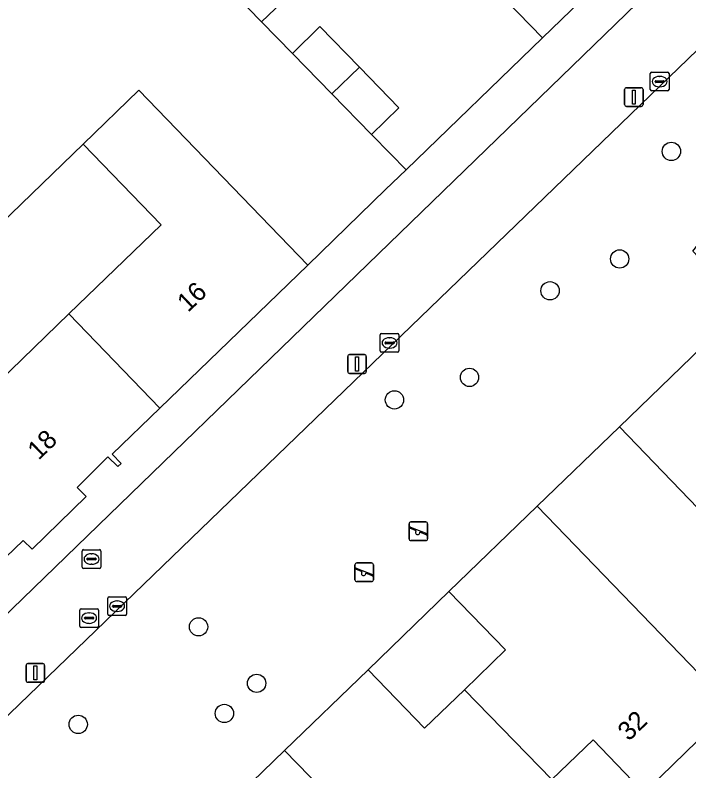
# Model space of a CAD drawing. Extents: x 157445 to 158888, y 383061 to 384688.
# Drawn here: x 158361.01 to 158397.02, y 383911.91 to 383952.28 of the extents above; entities that cross this region are included whole.
import ezdxf

# ---------------------------------------------------------------- set-up
doc = ezdxf.new("R2010")
doc.units = 0
for name, color, linetype in [('IMGEO_Boom', 7, 'Continuous'), ('IMGEO_Brandkraan', 7, 'Continuous'), ('IMGEO_Erf', 7, 'Continuous'), ('IMGEO_Groenvoorziening', 7, 'Continuous'), ('IMGEO_Hek', 7, 'Continuous'), ('IMGEO_Kolk', 7, 'Continuous'), ('IMGEO_Lichtmast', 7, 'Continuous'), ('IMGEO_Muur', 7, 'Continuous'), ('IMGEO_Pand', 7, 'Continuous'), ('IMGEO_Pand_nummerreeks', 7, 'Continuous'), ('IMGEO_Rijbaan_lokaal_open', 7, 'Continuous'), ('IMGEO_Rioolput', 7, 'Continuous'), ('IMGEO_Speelvoorziening', 7, 'Continuous'), ('IMGEO_Voetpad_open', 7, 'Continuous')]:
    doc.layers.add(name, color=color, linetype=linetype)

msp = doc.modelspace()

# ---------------------------------------------------------------- linework, layer by layer
at = {"layer": 'IMGEO_Boom'}
for centre in [(158396.084, 383945.001), (158393.32, 383939.258), (158389.599, 383937.557), (158385.294, 383932.93), (158381.284, 383931.73), (158370.813, 383919.606), (158373.916, 383916.59), (158372.195, 383914.979), (158364.381, 383914.394)]:
    msp.add_circle(centre, 0.489, dxfattribs=at)
at = {"layer": 'IMGEO_Brandkraan'}
for p, q in [((158364.592, 383922.802), (158364.592, 383923.654)), ((158364.667, 383923.728), (158365.519, 383923.728)), ((158365.593, 383923.654), (158365.593, 383922.802)), ((158364.851, 383923.222), (158364.851, 383923.234)), ((158364.894, 383923.271), (158365.292, 383923.271)), ((158365.08, 383923.508), (158365.105, 383923.508)), ((158365.335, 383923.234), (158365.335, 383923.222)), ((158365.289, 383923.185), (158364.891, 383923.185)), ((158365.103, 383922.948), (158365.078, 383922.948)), ((158365.519, 383922.728), (158364.667, 383922.728))]:
    msp.add_line(p, q, dxfattribs=at)
for points in [[(158364.592, 383922.802), (158364.592, 383923.654)], [(158364.667, 383923.728), (158365.519, 383923.728)], [(158365.593, 383923.654), (158365.593, 383922.802)], [(158365.519, 383922.728), (158364.667, 383922.728)]]:
    msp.add_lwpolyline(points, dxfattribs=at)
for centre, radius, start, end in [((158364.669, 383923.652), 0.0765, 91.552, 178.448), ((158364.669, 383923.652), 0.0765, 91.552, 178.448), ((158365.517, 383923.652), 0.0765, 1.552, 88.448), ((158365.517, 383923.652), 0.0765, 1.552, 88.448), ((158364.891, 383923.231), 0.0403, 85.8775, 175.7526), ((158364.888, 383923.221), 0.0366, 178.938, 274.7102), ((158365.292, 383923.228), 0.043, 264.8664, 352.4533), ((158365.296, 383923.233), 0.0386, 1.7309, 96.639), ((158364.669, 383922.804), 0.0765, 181.552, 268.448), ((158364.669, 383922.804), 0.0765, 181.552, 268.448), ((158365.517, 383922.804), 0.0765, 271.552, 358.448), ((158365.517, 383922.804), 0.0765, 271.552, 358.448)]:
    msp.add_arc(centre, radius, start, end, dxfattribs=at)
for centre, major_axis, ratio, start_param, end_param in [((158365.079, 383923.228), (-0.387, 0.002), 0.722429, 4.712389, 7.853982), ((158365.104, 383923.228), (-0.39, 0.002), 0.717154, 1.570796, 4.712389)]:
    msp.add_ellipse(centre, major_axis=major_axis, ratio=ratio, start_param=start_param, end_param=end_param, dxfattribs=at)
at = {"layer": 'IMGEO_Erf'}
msp.add_lwpolyline([(158376.413, 383954.061), (158374.17, 383951.921), (158375.828, 383950.237), (158377.294, 383951.669), (158379.419, 383949.494), (158381.526, 383947.337), (158380.059, 383945.905), (158381.065, 383944.877), (158381.903, 383944.009), (158389.199, 383951.068), (158385.283, 383955.114)], dxfattribs=at)
for points in [[(158364.639, 383945.392), (158354.73, 383935.806), (158358.901, 383931.496), (158363.886, 383936.317), (158368.811, 383941.079)], [(158384.198, 383921.492), (158379.874, 383917.308), (158382.89, 383914.188), (158385.021, 383916.248), (158387.218, 383918.372)]]:
    msp.add_lwpolyline(points, close=True, dxfattribs=at)
at = {"layer": 'IMGEO_Groenvoorziening'}
msp.add_lwpolyline([(158366.371, 383904.255), (158370.782, 383908.519), (158375.41, 383912.993), (158379.874, 383917.308), (158384.198, 383921.492), (158388.917, 383926.053), (158393.304, 383930.292), (158397.703, 383934.543), (158398.085, 383934.148), (158400.016, 383936.01), (158399.63, 383936.408), (158399.994, 383936.761), (158397.226, 383939.671), (158406.446, 383951.327), (158402.592, 383955.381), (158349.461, 383904.125), (158306.048, 383862.049), (158308.876, 383857.993), (158347.383, 383890.001), (158349.275, 383887.725), (158353.164, 383891.487), (158357.56, 383895.739), (158362.047, 383900.08)], close=True, dxfattribs=at)
at = {"layer": 'IMGEO_Hek'}
for points in [[(158375.828, 383950.237), (158374.17, 383951.921)], [(158381.065, 383944.877), (158380.059, 383945.905)], [(158354.73, 383935.806), (158364.639, 383945.392)], [(158380.812, 383942.974), (158381.903, 383944.009)], [(158379.874, 383917.308), (158384.198, 383921.492)]]:
    msp.add_lwpolyline(points, dxfattribs=at)
at = {"layer": 'IMGEO_Kolk'}
for p, q in [((158394.958, 383948.306), (158394.958, 383949.158)), ((158395.033, 383949.232), (158395.885, 383949.232)), ((158395.959, 383949.158), (158395.959, 383948.306)), ((158395.217, 383948.726), (158395.217, 383948.738)), ((158395.655, 383948.689), (158395.257, 383948.689)), ((158395.26, 383948.775), (158395.658, 383948.775)), ((158395.446, 383949.012), (158395.471, 383949.012)), ((158395.701, 383948.738), (158395.701, 383948.726)), ((158395.469, 383948.452), (158395.444, 383948.452)), ((158395.885, 383948.232), (158395.033, 383948.232)), ((158380.522, 383934.346), (158380.522, 383935.198)), ((158380.597, 383935.272), (158381.449, 383935.272)), ((158381.01, 383935.052), (158381.035, 383935.052)), ((158381.523, 383935.198), (158381.523, 383934.346)), ((158380.781, 383934.766), (158380.781, 383934.778)), ((158381.219, 383934.729), (158380.821, 383934.729)), ((158380.824, 383934.815), (158381.222, 383934.815)), ((158381.265, 383934.778), (158381.265, 383934.766)), ((158381.449, 383934.272), (158380.597, 383934.272)), ((158381.033, 383934.492), (158381.008, 383934.492)), ((158366.036, 383921.207), (158366.888, 383921.207)), ((158365.961, 383920.281), (158365.961, 383921.133)), ((158366.449, 383920.987), (158366.474, 383920.987)), ((158366.962, 383921.133), (158366.962, 383920.281)), ((158366.22, 383920.701), (158366.22, 383920.713)), ((158366.658, 383920.664), (158366.26, 383920.664)), ((158366.263, 383920.75), (158366.661, 383920.75)), ((158366.472, 383920.427), (158366.447, 383920.427)), ((158366.704, 383920.713), (158366.704, 383920.701)), ((158366.888, 383920.207), (158366.036, 383920.207))]:
    msp.add_line(p, q, dxfattribs=at)
for points in [[(158394.958, 383948.306), (158394.958, 383949.158)], [(158395.033, 383949.232), (158395.885, 383949.232)], [(158395.959, 383949.158), (158395.959, 383948.306)], [(158395.885, 383948.232), (158395.033, 383948.232)], [(158380.522, 383934.346), (158380.522, 383935.198)], [(158380.597, 383935.272), (158381.449, 383935.272)], [(158381.523, 383935.198), (158381.523, 383934.346)], [(158381.449, 383934.272), (158380.597, 383934.272)], [(158366.036, 383921.207), (158366.888, 383921.207)], [(158365.961, 383920.281), (158365.961, 383921.133)], [(158366.962, 383921.133), (158366.962, 383920.281)], [(158366.888, 383920.207), (158366.036, 383920.207)]]:
    msp.add_lwpolyline(points, dxfattribs=at)
for centre, radius, start, end in [((158395.035, 383949.156), 0.0765, 91.552, 178.448), ((158395.035, 383949.156), 0.0765, 91.552, 178.448), ((158395.883, 383949.156), 0.0765, 1.552, 88.448), ((158395.883, 383949.156), 0.0765, 1.552, 88.448), ((158395.257, 383948.735), 0.0403, 85.8775, 175.7526), ((158395.254, 383948.725), 0.0366, 178.938, 274.7102), ((158395.658, 383948.732), 0.043, 264.8664, 352.4533), ((158395.662, 383948.737), 0.0386, 1.7309, 96.639), ((158395.035, 383948.308), 0.0765, 181.552, 268.448), ((158395.035, 383948.308), 0.0765, 181.552, 268.448), ((158395.883, 383948.308), 0.0765, 271.552, 358.448), ((158395.883, 383948.308), 0.0765, 271.552, 358.448), ((158380.599, 383935.196), 0.0765, 91.552, 178.448), ((158380.599, 383935.196), 0.0765, 91.552, 178.448), ((158381.447, 383935.196), 0.0765, 1.552, 88.448), ((158381.447, 383935.196), 0.0765, 1.552, 88.448), ((158380.821, 383934.775), 0.0403, 85.8775, 175.7526), ((158380.818, 383934.765), 0.0366, 178.938, 274.7102), ((158381.222, 383934.772), 0.043, 264.8664, 352.4533), ((158381.226, 383934.777), 0.0386, 1.7309, 96.639), ((158380.599, 383934.348), 0.0765, 181.552, 268.448), ((158380.599, 383934.348), 0.0765, 181.552, 268.448), ((158381.447, 383934.348), 0.0765, 271.552, 358.448), ((158381.447, 383934.348), 0.0765, 271.552, 358.448), ((158366.038, 383921.131), 0.0765, 91.552, 178.448), ((158366.038, 383921.131), 0.0765, 91.552, 178.448), ((158366.886, 383921.131), 0.0765, 1.552, 88.448), ((158366.886, 383921.131), 0.0765, 1.552, 88.448), ((158366.26, 383920.71), 0.0403, 85.8775, 175.7526), ((158366.257, 383920.7), 0.0366, 178.938, 274.7102), ((158366.661, 383920.707), 0.043, 264.8664, 352.4533), ((158366.665, 383920.712), 0.0386, 1.7309, 96.639), ((158366.038, 383920.283), 0.0765, 181.552, 268.448), ((158366.038, 383920.283), 0.0765, 181.552, 268.448), ((158366.886, 383920.283), 0.0765, 271.552, 358.448), ((158366.886, 383920.283), 0.0765, 271.552, 358.448)]:
    msp.add_arc(centre, radius, start, end, dxfattribs=at)
for centre, major_axis, ratio, start_param, end_param in [((158395.445, 383948.732), (-0.387, 0.002), 0.722429, 4.712389, 7.853982), ((158395.47, 383948.732), (-0.39, 0.002), 0.717154, 1.570796, 4.712389), ((158381.009, 383934.772), (-0.387, 0.002), 0.722429, 4.712389, 7.853982), ((158381.034, 383934.772), (-0.39, 0.002), 0.717154, 1.570796, 4.712389), ((158366.448, 383920.707), (-0.387, 0.002), 0.722429, 4.712389, 7.853982), ((158366.473, 383920.707), (-0.39, 0.002), 0.717154, 1.570796, 4.712389)]:
    msp.add_ellipse(centre, major_axis=major_axis, ratio=ratio, start_param=start_param, end_param=end_param, dxfattribs=at)
at = {"layer": 'IMGEO_Lichtmast'}
for p, q in [((158393.583, 383947.505), (158393.583, 383948.305)), ((158393.583, 383948.305), (158393.583, 383947.505)), ((158393.683, 383948.405), (158394.473, 383948.405)), ((158394.473, 383948.405), (158393.683, 383948.405)), ((158394.573, 383948.305), (158394.573, 383947.505)), ((158394.573, 383947.505), (158394.573, 383948.305)), ((158394.473, 383947.405), (158393.683, 383947.405)), ((158393.683, 383947.405), (158394.473, 383947.405)), ((158378.889, 383934.145), (158379.679, 383934.145)), ((158379.679, 383934.145), (158378.889, 383934.145)), ((158378.789, 383933.245), (158378.789, 383934.045)), ((158378.789, 383934.045), (158378.789, 383933.245)), ((158379.779, 383934.045), (158379.779, 383933.245)), ((158379.779, 383933.245), (158379.779, 383934.045)), ((158379.679, 383933.145), (158378.889, 383933.145)), ((158378.889, 383933.145), (158379.679, 383933.145)), ((158361.695, 383917.646), (158362.485, 383917.646)), ((158362.485, 383917.646), (158361.695, 383917.646)), ((158361.595, 383916.746), (158361.595, 383917.546)), ((158361.595, 383917.546), (158361.595, 383916.746)), ((158362.585, 383917.546), (158362.585, 383916.746)), ((158362.585, 383916.746), (158362.585, 383917.546)), ((158362.485, 383916.646), (158361.695, 383916.646)), ((158361.695, 383916.646), (158362.485, 383916.646))]:
    msp.add_line(p, q, dxfattribs=at)
for points in [[(158394.003, 383948.28), (158394.153, 383948.28), (158394.153, 383947.53), (158394.003, 383947.53), (158394.003, 383948.28)], [(158379.209, 383934.02), (158379.359, 383934.02), (158379.359, 383933.27), (158379.209, 383933.27), (158379.209, 383934.02)], [(158362.015, 383917.521), (158362.165, 383917.521), (158362.165, 383916.771), (158362.015, 383916.771), (158362.015, 383917.521)]]:
    msp.add_lwpolyline(points, dxfattribs=at)
for centre, start, end in [((158393.683, 383948.305), 90, 180), ((158393.683, 383948.305), 90, 180), ((158394.473, 383948.305), 0, 90), ((158394.473, 383948.305), 360, 90), ((158393.683, 383947.505), 180, 270), ((158393.683, 383947.505), 180, 270), ((158394.473, 383947.505), 270, 0), ((158394.473, 383947.505), 270, 0), ((158378.889, 383934.045), 90, 180), ((158378.889, 383934.045), 90, 180), ((158379.679, 383934.045), 0, 90), ((158379.679, 383934.045), 360, 90), ((158378.889, 383933.245), 180, 270), ((158378.889, 383933.245), 180, 270), ((158379.679, 383933.245), 270, 0), ((158379.679, 383933.245), 270, 0), ((158361.695, 383917.546), 90, 180), ((158361.695, 383917.546), 90, 180), ((158362.485, 383917.546), 0, 90), ((158362.485, 383917.546), 360, 90), ((158361.695, 383916.746), 180, 270), ((158361.695, 383916.746), 180, 270), ((158362.485, 383916.746), 270, 0), ((158362.485, 383916.746), 270, 0)]:
    msp.add_arc(centre, 0.1, start, end, dxfattribs=at)
at = {"layer": 'IMGEO_Muur'}
for points in [[(158389.199, 383951.068), (158381.903, 383944.009)], [(158381.903, 383944.009), (158381.065, 383944.877)], [(158376.655, 383938.934), (158380.812, 383942.974)]]:
    msp.add_lwpolyline(points, dxfattribs=at)
at = {"layer": 'IMGEO_Pand'}
for points in [[(158392.8, 383962.448), (158385.283, 383955.114), (158389.199, 383951.068), (158394.731, 383956.437), (158394.64, 383956.53), (158395.387, 383957.254), (158395.57, 383957.079), (158396.813, 383958.302)], [(158372.744, 383953.393), (158374.17, 383951.921), (158376.413, 383954.061), (158374.97, 383955.55)], [(158377.943, 383948.071), (158379.419, 383949.494), (158377.294, 383951.669), (158375.828, 383950.237)], [(158377.943, 383948.071), (158380.059, 383945.905), (158381.526, 383947.337), (158379.419, 383949.494)], [(158363.886, 383936.317), (158368.744, 383931.292), (158376.655, 383938.934), (158367.628, 383948.282), (158364.639, 383945.392), (158368.811, 383941.079)], [(158360.507, 383923.328), (158361.436, 383924.224), (158361.926, 383923.75), (158364.81, 383926.57), (158364.334, 383927.057), (158365.973, 383928.684), (158366.494, 383928.163), (158366.677, 383928.336), (158366.204, 383928.838), (158368.744, 383931.292), (158363.886, 383936.317), (158358.901, 383931.496), (158354.73, 383935.806), (158351.605, 383932.788), (158353.71, 383930.608), (158355.76, 383928.458)], [(158400.478, 383931.672), (158398.085, 383934.148), (158397.703, 383934.543), (158393.304, 383930.292), (158403.991, 383919.192), (158405.529, 383920.728), (158405.212, 383921.033), (158407.862, 383923.6), (158408.541, 383922.91), (158408.765, 383923.122), (158407.368, 383924.527), (158406.378, 383925.538)], [(158388.917, 383926.053), (158399.082, 383915.523), (158400.544, 383916.942), (158400.78, 383916.711), (158403.453, 383919.295), (158404.117, 383918.602), (158404.342, 383918.809), (158403.991, 383919.192), (158393.304, 383930.292)], [(158385.021, 383916.248), (158389.694, 383911.459), (158391.903, 383913.563), (158395.278, 383910.071), (158395.507, 383910.269), (158394.884, 383910.986), (158397.454, 383913.502), (158397.767, 383913.194), (158399.363, 383914.737), (158399.725, 383914.363), (158399.952, 383914.571), (158399.082, 383915.523), (158388.917, 383926.053), (158384.198, 383921.492), (158387.218, 383918.372)], [(158389.694, 383911.459), (158385.021, 383916.248), (158382.89, 383914.188), (158379.874, 383917.308), (158375.41, 383912.993), (158385.619, 383902.532), (158387.079, 383903.954), (158387.311, 383903.716), (158390.054, 383906.357), (158390.722, 383905.672), (158390.949, 383905.9), (158387.484, 383909.355)], [(158370.782, 383908.519), (158381.002, 383898.046), (158381.879, 383897.125), (158382.104, 383897.348), (158381.735, 383897.724), (158383.336, 383899.27), (158383.041, 383899.587), (158385.607, 383902.063), (158386.263, 383901.369), (158386.498, 383901.587), (158385.619, 383902.532), (158375.41, 383912.993)]]:
    msp.add_lwpolyline(points, close=True, dxfattribs=at)
at = {"layer": 'IMGEO_Rijbaan_lokaal_open'}
msp.add_lwpolyline([(158354.73, 383935.806), (158364.639, 383945.392), (158367.628, 383948.282), (158376.655, 383938.934), (158380.812, 383942.974), (158381.903, 383944.009), (158381.065, 383944.877), (158380.059, 383945.905), (158377.943, 383948.071), (158375.828, 383950.237), (158374.17, 383951.921), (158372.744, 383953.393), (158368.094, 383958.192), (158366.695, 383959.622), (158365.012, 383961.346), (158362.904, 383963.521), (158360.796, 383965.697)], dxfattribs=at)
at = {"layer": 'IMGEO_Rioolput'}
for p, q in [((158364.465, 383919.647), (158364.465, 383920.499)), ((158364.54, 383920.573), (158365.392, 383920.573)), ((158365.466, 383920.499), (158365.466, 383919.647)), ((158364.724, 383920.067), (158364.724, 383920.079)), ((158365.162, 383920.03), (158364.764, 383920.03)), ((158364.767, 383920.116), (158365.165, 383920.116)), ((158364.953, 383920.353), (158364.978, 383920.353)), ((158365.208, 383920.079), (158365.208, 383920.067)), ((158364.976, 383919.793), (158364.951, 383919.793)), ((158365.392, 383919.573), (158364.54, 383919.573))]:
    msp.add_line(p, q, dxfattribs=at)
for points in [[(158364.465, 383919.647), (158364.465, 383920.499)], [(158364.54, 383920.573), (158365.392, 383920.573)], [(158365.466, 383920.499), (158365.466, 383919.647)], [(158365.392, 383919.573), (158364.54, 383919.573)]]:
    msp.add_lwpolyline(points, dxfattribs=at)
for centre, radius, start, end in [((158364.542, 383920.497), 0.0765, 91.552, 178.448), ((158364.542, 383920.497), 0.0765, 91.552, 178.448), ((158365.39, 383920.497), 0.0765, 1.552, 88.448), ((158365.39, 383920.497), 0.0765, 1.552, 88.448), ((158364.764, 383920.076), 0.0403, 85.8775, 175.7526), ((158364.761, 383920.066), 0.0366, 178.938, 274.7102), ((158365.165, 383920.073), 0.043, 264.8664, 352.4533), ((158365.169, 383920.078), 0.0386, 1.7309, 96.639), ((158364.542, 383919.649), 0.0765, 181.552, 268.448), ((158364.542, 383919.649), 0.0765, 181.552, 268.448), ((158365.39, 383919.649), 0.0765, 271.552, 358.448), ((158365.39, 383919.649), 0.0765, 271.552, 358.448)]:
    msp.add_arc(centre, radius, start, end, dxfattribs=at)
for centre, major_axis, ratio, start_param, end_param in [((158364.952, 383920.073), (-0.387, 0.002), 0.722429, 4.712389, 7.853982), ((158364.977, 383920.073), (-0.39, 0.002), 0.717154, 1.570796, 4.712389)]:
    msp.add_ellipse(centre, major_axis=major_axis, ratio=ratio, start_param=start_param, end_param=end_param, dxfattribs=at)
at = {"layer": 'IMGEO_Speelvoorziening'}
for p, q in [((158382.065, 383924.312), (158382.065, 383925.112)), ((158382.065, 383925.112), (158382.065, 383924.312)), ((158382.448, 383924.74), (158382.109, 383924.877)), ((158382.134, 383924.937), (158383.01, 383924.584)), ((158382.165, 383925.212), (158382.955, 383925.212)), ((158382.955, 383925.212), (158382.165, 383925.212)), ((158383.055, 383925.112), (158383.055, 383924.312)), ((158383.055, 383924.312), (158383.055, 383925.112)), ((158382.986, 383924.524), (158382.646, 383924.661)), ((158382.955, 383924.212), (158382.165, 383924.212)), ((158382.165, 383924.212), (158382.955, 383924.212)), ((158379.171, 383922.122), (158379.171, 383922.922)), ((158379.171, 383922.922), (158379.171, 383922.122)), ((158379.271, 383923.022), (158380.061, 383923.022)), ((158380.061, 383923.022), (158379.271, 383923.022)), ((158380.161, 383922.922), (158380.161, 383922.122)), ((158380.161, 383922.122), (158380.161, 383922.922)), ((158379.554, 383922.55), (158379.215, 383922.687)), ((158379.24, 383922.747), (158380.116, 383922.394)), ((158380.092, 383922.334), (158379.752, 383922.471)), ((158380.061, 383922.022), (158379.271, 383922.022)), ((158379.271, 383922.022), (158380.061, 383922.022))]:
    msp.add_line(p, q, dxfattribs=at)
for centre, radius, start, end in [((158382.165, 383925.112), 0.1, 90, 180), ((158382.165, 383925.112), 0.1, 90, 180), ((158382.122, 383924.907), 0.0327, 68.078, 248.078), ((158382.955, 383925.112), 0.1, 0, 90), ((158382.955, 383925.112), 0.1, 360, 90), ((158382.527, 383924.65), 0.12, 130.9928, 5.1632), ((158382.998, 383924.554), 0.0327, 248.078, 68.078), ((158382.165, 383924.312), 0.1, 180, 270), ((158382.165, 383924.312), 0.1, 180, 270), ((158382.955, 383924.312), 0.1, 270, 0), ((158382.955, 383924.312), 0.1, 270, 0), ((158379.271, 383922.922), 0.1, 90, 180), ((158379.271, 383922.922), 0.1, 90, 180), ((158380.061, 383922.922), 0.1, 0, 90), ((158380.061, 383922.922), 0.1, 360, 90), ((158379.228, 383922.717), 0.0327, 68.078, 248.078), ((158379.633, 383922.46), 0.12, 130.9928, 5.1632), ((158379.271, 383922.122), 0.1, 180, 270), ((158379.271, 383922.122), 0.1, 180, 270), ((158380.061, 383922.122), 0.1, 270, 0), ((158380.061, 383922.122), 0.1, 270, 0), ((158380.104, 383922.364), 0.0327, 248.078, 68.078)]:
    msp.add_arc(centre, radius, start, end, dxfattribs=at)
at = {"layer": 'IMGEO_Voetpad_open'}
for points in [[(158303.839, 383865.375), (158399.42, 383957.942), (158366.664, 383991.758), (158337.339, 383963.376), (158317.838, 383944.503), (158276.775, 383904.762)], [(158394.731, 383956.437), (158389.199, 383951.068), (158381.903, 383944.009), (158380.812, 383942.974), (158376.655, 383938.934), (158368.744, 383931.292), (158366.204, 383928.838), (158366.677, 383928.336), (158366.494, 383928.163), (158365.973, 383928.684), (158364.334, 383927.057), (158364.81, 383926.57), (158361.926, 383923.75), (158361.436, 383924.224), (158360.507, 383923.328)], [(158395.278, 383910.071), (158391.903, 383913.563), (158389.694, 383911.459)], [(158397.454, 383913.502), (158394.884, 383910.986)]]:
    msp.add_lwpolyline(points, dxfattribs=at)
msp.add_lwpolyline([(158402.592, 383955.381), (158399.42, 383957.942), (158303.839, 383865.375), (158306.048, 383862.049), (158349.461, 383904.125)], close=True, dxfattribs=at)

# ---------------------------------------------------------------- texts
at = {"layer": 'IMGEO_Pand_nummerreeks'}
for s, rotation, p in [('16', 43.5935, (158370.252, 383936.373)), ('18', 44.3795, (158362.268, 383928.473)), ('32', 44.4303, (158393.809, 383913.46))]:
    msp.add_text(s, height=1, rotation=rotation, dxfattribs=at).set_placement(p)

doc.saveas('drawing.dxf')
